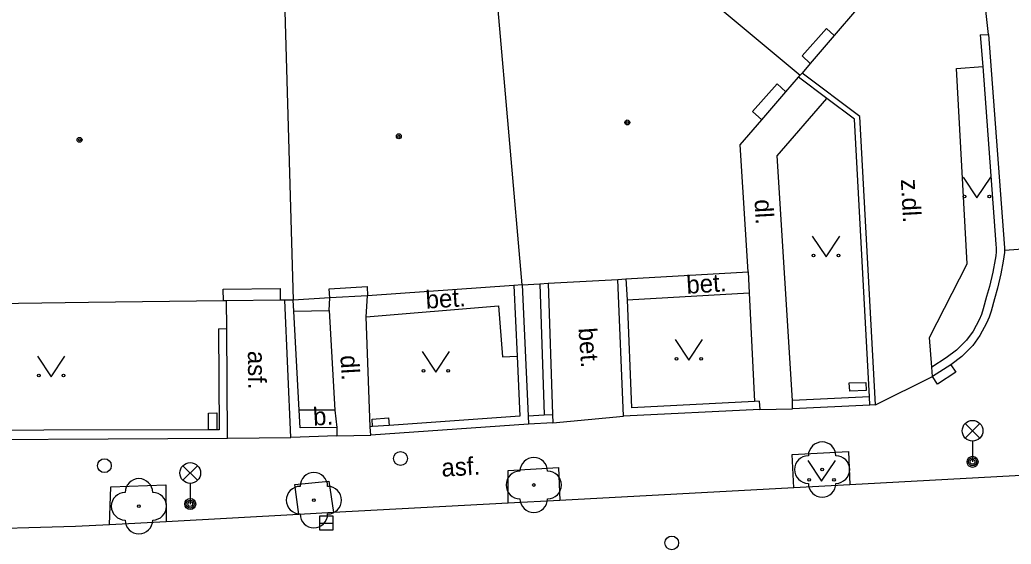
# Model space of a CAD drawing. Extents: x -596229 to -595156, y -1161237 to -1159376.
# Drawn here: x -596123.05 to -596087.12, y -1161042.27 to -1161023.27 of the extents above; entities that cross this region are included whole.
import ezdxf

# ---------------------------------------------------------------- set-up
doc = ezdxf.new("R2010")
doc.units = 0
for name, color, linetype in [('Level 22', 7, 'Continuous'), ('Level 27', 7, 'Continuous'), ('Level 28', 7, 'Continuous'), ('Level 33', 7, 'Continuous'), ('Level 36', 7, 'Continuous'), ('Level 39', 7, 'Continuous'), ('silnoproud - povrch.  znaky a  RIS  skut. velikost', 7, 'Continuous'), ('TM - budovy zdene_ betonove - NP', 7, 'Continuous'), ('TM - budovy zdene_ betonove - VP', 7, 'Continuous'), ('TM - chodniky - VP', 7, 'Continuous'), ('TM - komunikace - VP', 7, 'Continuous'), ('TM - plot drateny_ kovovy - VP', 7, 'Continuous'), ('TM - plot dreveny - VP', 7, 'Continuous'), ('TM - podezdivka plotu - VP', 7, 'Continuous'), ('TM - popis povrchu', 7, 'Continuous'), ('TM - rozhrani mezi zpev. plochami mezi sebou - VP', 7, 'Continuous'), ('TM - vjezd na pozemek', 7, 'Continuous'), ('TM - vstup do budovy - zdene_ betonove', 7, 'Continuous'), ('TM - zed operna - VP', 7, 'Continuous')]:
    doc.layers.add(name, color=color, linetype=linetype)

msp = doc.modelspace()

# ---------------------------------------------------------------- linework, layer by layer
at = {"layer": 'Level 22'}
for centre in [(-596093.97, -1161039.57), (-596104.42, -1161040.13), (-596112.39, -1161040.68), (-596118.73, -1161040.9)]:
    msp.add_circle(centre, 0.05, dxfattribs=at)
for centre, start, end in [((-596093.97, -1161039.07), 0, 180), ((-596104.42, -1161039.63), 0, 180), ((-596094.47, -1161039.57), 90, 270), ((-596093.47, -1161039.57), 270, 90), ((-596118.73, -1161040.4), 0, 180), ((-596112.39, -1161040.18), 0, 180), ((-596104.92, -1161040.13), 90, 270), ((-596103.92, -1161040.13), 270, 90), ((-596112.89, -1161040.68), 90, 270), ((-596111.89, -1161040.68), 270, 90), ((-596093.97, -1161040.07), 180, 0), ((-596119.23, -1161040.9), 90, 270), ((-596118.23, -1161040.9), 270, 90), ((-596104.42, -1161040.63), 180, 0), ((-596112.39, -1161041.18), 180, 0), ((-596118.73, -1161041.4), 180, 0)]:
    msp.add_arc(centre, 0.5, start, end, dxfattribs=at)
at = {"layer": 'Level 27'}
msp.add_line((-596112.19, -1161041.51), (-596111.69, -1161041.51), dxfattribs=at)
msp.add_lwpolyline([(-596112.19, -1161041.76), (-596111.69, -1161041.76), (-596111.69, -1161041.26), (-596112.19, -1161041.26)], close=True, dxfattribs=at)
at = {"layer": 'Level 28'}
for centre in [(-596119.98, -1161039.43), (-596109.25, -1161039.17), (-596099.42, -1161042.23)]:
    msp.add_circle(centre, 0.25, dxfattribs=at)
at = {"layer": 'Level 33'}
for p, q in [((-596088.785, -1161038.43), (-596088.255, -1161037.9)), ((-596088.785, -1161037.9), (-596088.255, -1161038.43)), ((-596088.52, -1161038.54), (-596088.52, -1161039.29)), ((-596117.135, -1161039.96), (-596116.605, -1161039.43)), ((-596117.135, -1161039.43), (-596116.605, -1161039.96)), ((-596116.87, -1161040.07), (-596116.87, -1161040.82))]:
    msp.add_line(p, q, dxfattribs=at)
for centre, radius in [((-596088.52, -1161038.165), 0.375), ((-596088.52, -1161039.29), 0.2), ((-596088.52, -1161039.29), 0.145), ((-596088.52, -1161039.29), 0.0876), ((-596116.87, -1161039.695), 0.375), ((-596116.87, -1161040.82), 0.2), ((-596116.87, -1161040.82), 0.145), ((-596116.87, -1161040.82), 0.0876)]:
    msp.add_circle(centre, radius, dxfattribs=at)
at = {"layer": 'Level 36'}
for points in [[(-596088.86, -1161028.97), (-596088.36, -1161029.72), (-596087.86, -1161028.97)], [(-596094.33, -1161031.11), (-596093.83, -1161031.86), (-596093.33, -1161031.11)], [(-596099.3, -1161034.86), (-596098.8, -1161035.61), (-596098.3, -1161034.86)], [(-596122.41, -1161035.46), (-596121.91, -1161036.21), (-596121.41, -1161035.46)], [(-596108.47, -1161035.29), (-596107.97, -1161036.04), (-596107.47, -1161035.29)], [(-596094.49, -1161039.24), (-596093.99, -1161039.99), (-596093.49, -1161039.24)]]:
    msp.add_lwpolyline(points, dxfattribs=at)
for centre in [(-596088.81, -1161029.67), (-596087.911, -1161029.67), (-596094.28, -1161031.81), (-596093.381, -1161031.81), (-596099.25, -1161035.56), (-596098.351, -1161035.56), (-596108.42, -1161035.99), (-596107.521, -1161035.99), (-596122.36, -1161036.16), (-596121.461, -1161036.16), (-596094.44, -1161039.94), (-596093.541, -1161039.94)]:
    msp.add_circle(centre, 0.05, dxfattribs=at)
at = {"layer": 'Level 39'}
for centre, radius in [((-596101.03, -1161026.99), 0.09), ((-596101.03, -1161026.99), 0.0398), ((-596120.88, -1161027.62), 0.09), ((-596120.88, -1161027.62), 0.0398), ((-596109.31, -1161027.49), 0.09), ((-596109.31, -1161027.49), 0.0398)]:
    msp.add_circle(centre, radius, dxfattribs=at)
at = {"layer": 'silnoproud - povrch.  znaky a  RIS  skut. velikost'}
for points in [[(-596089.31, -1161035.77), (-596089.13, -1161036.04), (-596089.79, -1161036.47), (-596089.97, -1161036.2)], [(-596092.97, -1161036.73), (-596092.99, -1161036.43), (-596092.39, -1161036.41)], [(-596092.37, -1161036.71), (-596092.97, -1161036.73)], [(-596092.39, -1161036.41), (-596092.37, -1161036.71)], [(-596116.21, -1161038.13), (-596116.21, -1161037.53), (-596115.91, -1161037.52)], [(-596115.91, -1161037.52), (-596115.91, -1161038.13)], [(-596110.28, -1161037.74), (-596109.68, -1161037.7), (-596109.66, -1161037.97)], [(-596110.26, -1161038.01), (-596110.28, -1161037.74)]]:
    msp.add_lwpolyline(points, dxfattribs=at)
at = {"layer": 'TM - budovy zdene_ betonove - NP'}
for points in [[(-596094.4, -1161024.85), (-596094.7, -1161024.58), (-596093.81, -1161023.58), (-596093.53, -1161023.84)], [(-596096.16, -1161026.9), (-596096.5, -1161026.59), (-596095.6, -1161025.59), (-596095.28, -1161025.88)], [(-596115.67, -1161033.46), (-596115.68, -1161033.03), (-596113.61, -1161033.01), (-596113.61, -1161033.43)], [(-596111.81, -1161033.35), (-596111.83, -1161033.02), (-596110.46, -1161032.93), (-596110.44, -1161033.27)]]:
    msp.add_lwpolyline(points, dxfattribs=at)
at = {"layer": 'TM - budovy zdene_ betonove - VP'}
for points in [[(-596098.54, -1161022.12), (-596094.77, -1161025.28)], [(-596104.84, -1161032.88), (-596105.74, -1161022.63)], [(-596113.44, -1161022.96), (-596113.14, -1161033.43)], [(-596092.72, -1161022.9), (-596093.53, -1161023.84)], [(-596093.53, -1161023.84), (-596094.4, -1161024.85)], [(-596094.4, -1161024.85), (-596094.7, -1161025.2)], [(-596094.7, -1161025.2), (-596094.77, -1161025.28)], [(-596095.28, -1161025.88), (-596094.83, -1161025.35)], [(-596094.83, -1161025.35), (-596094.77, -1161025.28)], [(-596096.16, -1161026.9), (-596095.28, -1161025.88)], [(-596096.94, -1161027.8), (-596096.16, -1161026.9)], [(-596096.65, -1161032.41), (-596096.94, -1161027.8)], [(-596101.08, -1161032.66), (-596096.65, -1161032.41)], [(-596101.37, -1161032.68), (-596101.08, -1161032.66)], [(-596105.14, -1161032.9), (-596110.44, -1161033.27)], [(-596104.84, -1161032.88), (-596105.14, -1161032.9)], [(-596104.84, -1161032.88), (-596104.2, -1161032.84)], [(-596104.2, -1161032.84), (-596103.9, -1161032.82)], [(-596115.67, -1161033.46), (-596120.56, -1161033.52)], [(-596115.55, -1161033.46), (-596115.67, -1161033.46)], [(-596113.61, -1161033.43), (-596115.55, -1161033.46)], [(-596113.44, -1161033.43), (-596113.61, -1161033.43)], [(-596113.14, -1161033.43), (-596113.44, -1161033.43)], [(-596111.81, -1161033.35), (-596113.14, -1161033.43)], [(-596110.44, -1161033.27), (-596111.81, -1161033.35)], [(-596120.56, -1161033.52), (-596128.19, -1161033.62)]]:
    msp.add_lwpolyline(points, dxfattribs=at)
at = {"layer": 'TM - chodniky - VP'}
for points in [[(-596090, -1161035.86), (-596090.08, -1161034.79), (-596088.72, -1161032.12), (-596089.1, -1161025.03), (-596088.15, -1161024.96)], [(-596095.05, -1161037.07), (-596095.6, -1161028.2), (-596093.8, -1161026.12)], [(-596111.83, -1161033.81), (-596111.81, -1161033.35)], [(-596110.49, -1161034.04), (-596110.44, -1161033.27)], [(-596101.04, -1161033.42), (-596096.62, -1161033.16)], [(-596096.62, -1161033.16), (-596096.42, -1161037.1)], [(-596113.11, -1161033.83), (-596111.83, -1161033.81)], [(-596111.83, -1161033.81), (-596111.63, -1161037.42)], [(-596110.49, -1161034.04), (-596105.7, -1161033.64), (-596105.55, -1161035.48), (-596105.02, -1161035.46)], [(-596110.35, -1161038.02), (-596110.49, -1161034.04)], [(-596111.63, -1161037.42), (-596112.92, -1161037.42)], [(-596111.63, -1161037.42), (-596111.56, -1161038.05)], [(-596115.52, -1161038.43), (-596113.22, -1161038.41)], [(-596095, -1161040.23), (-596095.06, -1161039.02), (-596093.02, -1161038.92), (-596092.97, -1161040.12)], [(-596105.35, -1161040.79), (-596105.35, -1161039.6), (-596103.52, -1161039.5), (-596103.48, -1161040.69)], [(-596119.79, -1161041.57), (-596119.75, -1161040.2), (-596117.76, -1161040.12), (-596117.74, -1161041.46)], [(-596112.94, -1161041.2), (-596113.08, -1161040.11), (-596111.85, -1161039.99), (-596111.68, -1161041.13)]]:
    msp.add_lwpolyline(points, dxfattribs=at)
at = {"layer": 'TM - komunikace - VP'}
for points in [[(-596086.53, -1161039.77), (-596092.97, -1161040.12)], [(-596095, -1161040.23), (-596103.48, -1161040.69)], [(-596092.97, -1161040.12), (-596095, -1161040.23)], [(-596105.35, -1161040.79), (-596111.68, -1161041.13)], [(-596103.48, -1161040.69), (-596105.35, -1161040.79)], [(-596112.94, -1161041.2), (-596117.74, -1161041.46)], [(-596111.68, -1161041.13), (-596112.94, -1161041.2)], [(-596119.79, -1161041.57), (-596121.03, -1161041.64), (-596125.25, -1161041.75)], [(-596117.74, -1161041.46), (-596119.79, -1161041.57)]]:
    msp.add_lwpolyline(points, dxfattribs=at)
at = {"layer": 'TM - plot drateny_ kovovy - VP'}
for points in [[(-596101.08, -1161032.66), (-596101.04, -1161033.42)], [(-596105.14, -1161032.9), (-596105.02, -1161035.46)], [(-596115.54, -1161034.46), (-596115.55, -1161033.46)], [(-596113.11, -1161033.83), (-596113.14, -1161033.43)], [(-596101.04, -1161033.42), (-596100.88, -1161037.33)], [(-596116.21, -1161038.13), (-596128.16, -1161038.16), (-596128.19, -1161033.62)], [(-596112.92, -1161037.42), (-596113.11, -1161033.83)], [(-596115.85, -1161034.47), (-596115.82, -1161038.13), (-596115.91, -1161038.13)], [(-596105.02, -1161035.46), (-596104.92, -1161037.64)], [(-596092.26, -1161036.94), (-596095.05, -1161037.07)], [(-596111.56, -1161038.05), (-596112.89, -1161038.06), (-596112.92, -1161037.42)], [(-596096.42, -1161037.1), (-596100.88, -1161037.33)], [(-596096.25, -1161037.09), (-596096.42, -1161037.1)], [(-596104.92, -1161037.64), (-596109.66, -1161037.97)], [(-596104.62, -1161037.62), (-596104.04, -1161037.59)], [(-596104.04, -1161037.59), (-596103.74, -1161037.58)], [(-596115.91, -1161038.13), (-596116.21, -1161038.13)], [(-596110.26, -1161038.01), (-596110.35, -1161038.02)], [(-596109.66, -1161037.97), (-596110.26, -1161038.01)]]:
    msp.add_lwpolyline(points, dxfattribs=at)
at = {"layer": 'TM - plot dreveny - VP'}
for points in [[(-596088.24, -1161023.82), (-596088.15, -1161024.96)], [(-596092.04, -1161037.23), (-596092.61, -1161026.77), (-596094.7, -1161025.2)], [(-596088.15, -1161024.96), (-596087.67, -1161031.4), (-596087.66, -1161031.55), (-596087.66, -1161031.68)], [(-596087.66, -1161031.68), (-596087.68, -1161031.82), (-596087.7, -1161031.96), (-596087.79, -1161032.42), (-596087.91, -1161032.93), (-596088.01, -1161033.3), (-596088.14, -1161033.74)], [(-596088.14, -1161033.74), (-596088.2, -1161033.95), (-596088.28, -1161034.14), (-596088.5, -1161034.55), (-596088.74, -1161034.88)], [(-596088.74, -1161034.88), (-596089.1, -1161035.24), (-596089.48, -1161035.52)], [(-596089.48, -1161035.52), (-596090, -1161035.86)]]:
    msp.add_lwpolyline(points, dxfattribs=at)
at = {"layer": 'TM - podezdivka plotu - VP'}
for points in [[(-596088.24, -1161023.82), (-596087.94, -1161023.8)], [(-596087.94, -1161023.8), (-596087.37, -1161031.38)], [(-596093.8, -1161026.12), (-596094.83, -1161025.35)], [(-596092.26, -1161036.94), (-596092.8, -1161026.87), (-596093.8, -1161026.12)], [(-596087.37, -1161031.38), (-596087.36, -1161031.54), (-596087.36, -1161031.62)], [(-596087.36, -1161031.62), (-596087.36, -1161031.7)], [(-596087.36, -1161031.7), (-596087.38, -1161031.86), (-596087.41, -1161032.02), (-596087.5, -1161032.48), (-596087.62, -1161033), (-596087.72, -1161033.38), (-596087.85, -1161033.83)], [(-596101.17, -1161037.64), (-596101.37, -1161032.68)], [(-596104.84, -1161032.88), (-596104.62, -1161037.62)], [(-596103.9, -1161032.82), (-596103.74, -1161037.58)], [(-596113.22, -1161038.41), (-596113.44, -1161033.43)], [(-596087.85, -1161033.83), (-596087.92, -1161034.05), (-596088.01, -1161034.27), (-596088.25, -1161034.71), (-596088.51, -1161035.07)], [(-596115.85, -1161034.47), (-596115.54, -1161034.46)], [(-596115.52, -1161038.43), (-596115.54, -1161034.46)], [(-596088.51, -1161035.07), (-596088.91, -1161035.47), (-596089.31, -1161035.77)], [(-596089.97, -1161036.2), (-596090, -1161035.86)], [(-596089.31, -1161035.77), (-596089.97, -1161036.2)], [(-596095.04, -1161037.37), (-596095.05, -1161037.07)], [(-596092.24, -1161037.24), (-596092.26, -1161036.94)], [(-596096.23, -1161037.39), (-596101.17, -1161037.64)], [(-596096.25, -1161037.09), (-596096.23, -1161037.39)], [(-596092.24, -1161037.24), (-596095.04, -1161037.37)], [(-596092.04, -1161037.23), (-596092.24, -1161037.24)], [(-596104.62, -1161037.62), (-596104.61, -1161037.92)], [(-596103.74, -1161037.58), (-596103.73, -1161037.88)], [(-596111.56, -1161038.05), (-596111.56, -1161038.35)], [(-596110.33, -1161038.32), (-596110.35, -1161038.02)], [(-596104.61, -1161037.92), (-596110.33, -1161038.32)], [(-596103.73, -1161037.88), (-596104.61, -1161037.92)], [(-596128.52, -1161038.51), (-596115.52, -1161038.43)], [(-596111.56, -1161038.35), (-596113.22, -1161038.41)]]:
    msp.add_lwpolyline(points, dxfattribs=at)
at = {"layer": 'TM - rozhrani mezi zpev. plochami mezi sebou - VP'}
for points in [[(-596087.36, -1161031.62), (-596085.69, -1161031.5)], [(-596096.65, -1161032.41), (-596096.62, -1161033.16)]]:
    msp.add_lwpolyline(points, dxfattribs=at)
at = {"layer": 'TM - vjezd na pozemek'}
for points in [[(-596087.94, -1161023.8), (-596088.08, -1161022.6)], [(-596092.04, -1161037.23), (-596089.97, -1161036.2)], [(-596096.23, -1161037.39), (-596095.04, -1161037.37)], [(-596103.73, -1161037.88), (-596101.17, -1161037.64)], [(-596111.56, -1161038.35), (-596110.33, -1161038.32)]]:
    msp.add_lwpolyline(points, dxfattribs=at)
at = {"layer": 'TM - vstup do budovy - zdene_ betonove'}
msp.add_lwpolyline([(-596103.9, -1161032.82), (-596101.37, -1161032.68)], dxfattribs=at)
at = {"layer": 'TM - zed operna - VP'}
msp.add_lwpolyline([(-596104.2, -1161032.84), (-596104.04, -1161037.59)], dxfattribs=at)

# ---------------------------------------------------------------- texts
at = {"layer": 'TM - popis povrchu'}
for s, rotation, p in [('z.dl.', 273.091, (-596091.12, -1161029.05)), ('dl.', 273.091, (-596096.42, -1161029.79)), ('bet.', 3.6637, (-596098.87, -1161033.2)), ('bet.', 3.6022, (-596108.32, -1161033.74)), ('bet.', 274.0078, (-596102.8, -1161034.45)), ('asf.', 270.4584, (-596114.78, -1161035.27)), ('dl.', 273.4474, (-596111.43, -1161035.44)), ('b.', 3.5946, (-596112.4, -1161037.98)), ('asf.', 3.15, (-596107.75, -1161039.83))]:
    msp.add_text(s, height=0.65, rotation=rotation, dxfattribs=at).set_placement(p)

doc.saveas('drawing.dxf')
